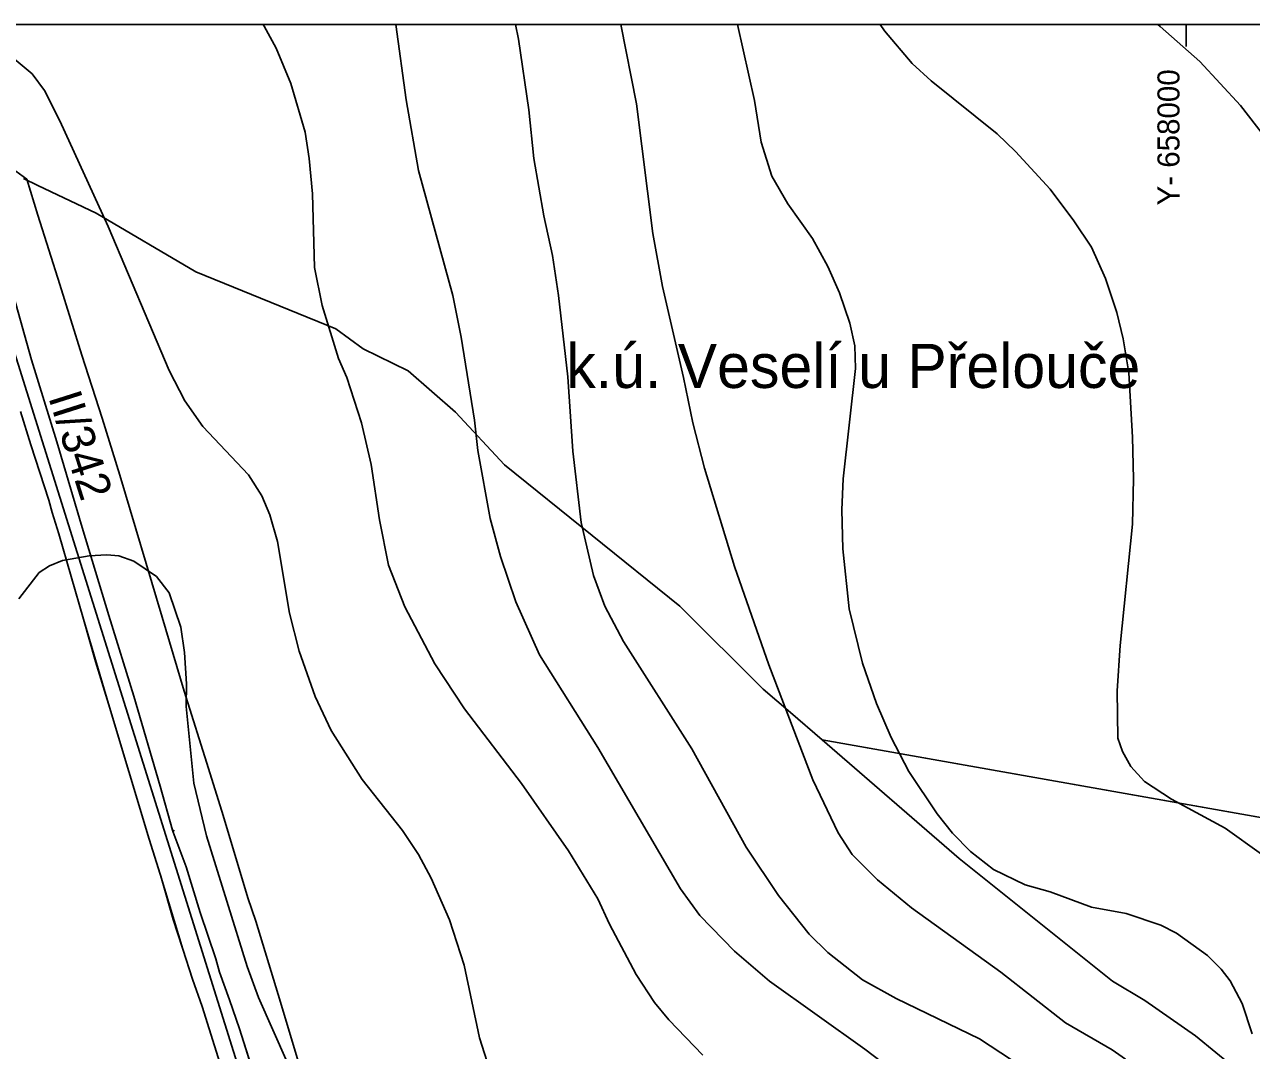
# Model space of a CAD drawing. Extents: x -662620 to -656370, y -1067090 to -1062990.
# Drawn here: x -658526 to -657970, y -1063455 to -1062990 of the extents above; entities that cross this region are included whole.
import ezdxf

# ---------------------------------------------------------------- set-up
doc = ezdxf.new("R2010")
doc.units = 0
for name, color, linetype in [('ctvercova_sit', 7, 'Continuous'), ('ELEK__VEDENÍ_VVN_-_NADZEMNÍ', 7, 'Continuous'), ('HRANICE_KATASTRÁLNÍHO_ÚZEMÍ', 7, 'Continuous'), ('NÁZEV_K__Ú_', 7, 'Continuous'), ('OBVOD_PÚ', 7, 'Continuous'), ('ORNÁ_PŮDA_-_STÁVAJÍCÍ', 7, 'Continuous'), ('OSTATNÍ_PLOCHA_-_STÁVAJÍCÍ', 7, 'Continuous'), ('PLYNOVOD_-_VTL', 7, 'Continuous'), ('POPIS_SILNICE_II__A_III__TŘÍDY', 7, 'Continuous'), ('POPIS_ČTVERCOVÉ_SÍTĚ', 7, 'Continuous'), ('ram', 7, 'Continuous'), ('SILNICE_II__TŘÍDY_A_III__TŘÍDY', 7, 'Continuous'), ('VRSTEVNICE_ZDŮRAZNĚNÁ', 7, 'Continuous'), ('VRSTEVNICE_ZÁKLADNÍ', 7, 'Continuous')]:
    doc.layers.add(name, color=color, linetype=linetype)

msp = doc.modelspace()

# ---------------------------------------------------------------- linework, layer by layer
at = {"layer": 'ctvercova_sit'}
msp.add_lwpolyline([(-658000, -1062999.66), (-658000, -1062989.66)], dxfattribs=at)
at = {"layer": 'ELEK__VEDENÍ_VVN_-_NADZEMNÍ'}
for points in [[(-658458.93, -1063354.92), (-658458.85, -1063354.92)], [(-658458.85, -1063354.78), (-658458.85, -1063354.92)], [(-658458.85, -1063354.92), (-658458.85, -1063355.19)], [(-658458.85, -1063354.92), (-658458.76, -1063354.92)]]:
    msp.add_lwpolyline(points, dxfattribs=at)
at = {"layer": 'HRANICE_KATASTRÁLNÍHO_ÚZEMÍ'}
msp.add_lwpolyline([(-658526.87, -1063059.48), (-658520.45, -1063062.54), (-658493.95, -1063075.19), (-658448.85, -1063101.69), (-658385.42, -1063127.53), (-658373.01, -1063136.68), (-658352.65, -1063146.59), (-658331.12, -1063165.42), (-658308.91, -1063189.23), (-658229.5, -1063253.23), (-658191.64, -1063290.97), (-658179.26, -1063301.51), (-658164.88, -1063313.9), (-658102.84, -1063367.62), (-658033.39, -1063423.3), (-658018.74, -1063431.96), (-657995.8, -1063448.02), (-657977.32, -1063463.18), (-657968.06, -1063476.26), (-657962.91, -1063478.36), (-657953.61, -1063482.16), (-657944.65, -1063449.29)], dxfattribs=at)
at = {"layer": 'OBVOD_PÚ'}
for points in [[(-658520.45, -1063062.54), (-658526.87, -1063059.48)], [(-658493.95, -1063075.19), (-658520.45, -1063062.54)], [(-658448.85, -1063101.69), (-658493.95, -1063075.19)], [(-658385.42, -1063127.53), (-658448.85, -1063101.69)], [(-658373.01, -1063136.68), (-658385.42, -1063127.53)], [(-658373.01, -1063136.68), (-658352.65, -1063146.59)], [(-658331.12, -1063165.42), (-658352.65, -1063146.59)], [(-658308.91, -1063189.23), (-658331.12, -1063165.42)], [(-658229.5, -1063253.23), (-658308.91, -1063189.23)], [(-658191.64, -1063290.97), (-658229.5, -1063253.23)], [(-658179.26, -1063301.51), (-658191.64, -1063290.97)], [(-658164.88, -1063313.9), (-658179.26, -1063301.51)], [(-657950.94, -1063351.74), (-658164.88, -1063313.9)]]:
    msp.add_lwpolyline(points, dxfattribs=at)
at = {"layer": 'ORNÁ_PŮDA_-_STÁVAJÍCÍ'}
for p, q in [((-658526.87, -1063059.48), (-658520.45, -1063062.54)), ((-658520.45, -1063062.54), (-658493.95, -1063075.19)), ((-658493.95, -1063075.19), (-658448.85, -1063101.69)), ((-658448.85, -1063101.69), (-658385.42, -1063127.53)), ((-658523.26, -1063141.7), (-658531.53, -1063112.43)), ((-658385.42, -1063127.53), (-658373.01, -1063136.68)), ((-658373.01, -1063136.68), (-658352.65, -1063146.59)), ((-658511.75, -1063178.86), (-658523.26, -1063141.7)), ((-658352.65, -1063146.59), (-658331.12, -1063165.42)), ((-658528.36, -1063164.98), (-658523.66, -1063180.2)), ((-658331.12, -1063165.42), (-658308.91, -1063189.23)), ((-658500.39, -1063217.61), (-658511.75, -1063178.86)), ((-658523.66, -1063180.2), (-658515.49, -1063205.18)), ((-658308.91, -1063189.23), (-658229.5, -1063253.23)), ((-658515.49, -1063205.18), (-658514, -1063210.79)), ((-658514, -1063210.79), (-658510.98, -1063220.51)), ((-658488.28, -1063257.53), (-658500.39, -1063217.61)), ((-658510.98, -1063220.51), (-658499.7, -1063259.16)), ((-658229.5, -1063253.23), (-658191.64, -1063290.97)), ((-658499.7, -1063259.16), (-658494.33, -1063278.29)), ((-658476.97, -1063294.07), (-658488.28, -1063257.53)), ((-658494.33, -1063278.29), (-658488.33, -1063297.57)), ((-658465.05, -1063334.87), (-658476.97, -1063294.07)), ((-658191.64, -1063290.97), (-658179.26, -1063301.51)), ((-658488.33, -1063297.57), (-658469.9, -1063358.93)), ((-658179.26, -1063301.51), (-658164.88, -1063313.9)), ((-658164.88, -1063313.9), (-657950.94, -1063351.74)), ((-658459.37, -1063354.82), (-658465.05, -1063334.87)), ((-658459.08, -1063355.72), (-658459.37, -1063354.82)), ((-658453.17, -1063371.4), (-658459.08, -1063355.72)), ((-658469.9, -1063358.93), (-658465, -1063374.82)), ((-658446.85, -1063392.1), (-658453.17, -1063371.4)), ((-658465, -1063374.82), (-658464.75, -1063375.63)), ((-658464.75, -1063375.63), (-658459.11, -1063395.31)), ((-658459.11, -1063395.31), (-658454.88, -1063408.27)), ((-658439.79, -1063413.15), (-658446.85, -1063392.1)), ((-658454.88, -1063408.27), (-658454.71, -1063408.82)), ((-658454.71, -1063408.82), (-658450.34, -1063422.34)), ((-658438.06, -1063419.11), (-658439.79, -1063413.15)), ((-658450.34, -1063422.34), (-658445.98, -1063434.69)), ((-658433.57, -1063431.66), (-658438.06, -1063419.11)), ((-658445.98, -1063434.69), (-658437.18, -1063462.66)), ((-658429.05, -1063444.84), (-658433.57, -1063431.66)), ((-658418.81, -1063477.13), (-658429.05, -1063444.84))]:
    msp.add_line(p, q, dxfattribs=at)
for points in [[(-658526.87, -1063059.48), (-658520.45, -1063062.54), (-658493.95, -1063075.19), (-658448.85, -1063101.69), (-658385.42, -1063127.53), (-658373.01, -1063136.68), (-658352.65, -1063146.59), (-658331.12, -1063165.42), (-658308.91, -1063189.23), (-658229.5, -1063253.23), (-658191.64, -1063290.97), (-658179.26, -1063301.51), (-658164.88, -1063313.9), (-657950.94, -1063351.74)], [(-658418.81, -1063477.13), (-658429.05, -1063444.84), (-658433.57, -1063431.66), (-658438.06, -1063419.11), (-658439.79, -1063413.15), (-658446.85, -1063392.1), (-658453.17, -1063371.4), (-658459.08, -1063355.72), (-658459.37, -1063354.82), (-658465.05, -1063334.87), (-658476.97, -1063294.07), (-658488.28, -1063257.53), (-658500.39, -1063217.61), (-658511.75, -1063178.86), (-658523.26, -1063141.7), (-658531.53, -1063112.43)], [(-658528.36, -1063164.98), (-658523.66, -1063180.2), (-658515.49, -1063205.18), (-658514, -1063210.79), (-658510.98, -1063220.51), (-658499.7, -1063259.16), (-658494.33, -1063278.29), (-658488.33, -1063297.57), (-658469.9, -1063358.93), (-658465, -1063374.82), (-658464.75, -1063375.63), (-658459.11, -1063395.31), (-658454.88, -1063408.27), (-658454.71, -1063408.82), (-658450.34, -1063422.34), (-658445.98, -1063434.69), (-658437.18, -1063462.66)]]:
    msp.add_lwpolyline(points, dxfattribs=at)
at = {"layer": 'OSTATNÍ_PLOCHA_-_STÁVAJÍCÍ'}
for p, q in [((-658531.53, -1063112.43), (-658523.26, -1063141.7)), ((-658523.26, -1063141.7), (-658511.75, -1063178.86)), ((-658523.65, -1063180.21), (-658528.36, -1063164.98)), ((-658511.75, -1063178.86), (-658500.39, -1063217.61)), ((-658515.48, -1063205.18), (-658523.65, -1063180.21)), ((-658513.99, -1063210.8), (-658515.48, -1063205.18)), ((-658510.97, -1063220.52), (-658513.99, -1063210.8)), ((-658500.39, -1063217.61), (-658488.28, -1063257.53)), ((-658499.7, -1063259.17), (-658510.97, -1063220.52)), ((-658488.33, -1063297.57), (-658499.7, -1063259.17)), ((-658488.28, -1063257.53), (-658476.97, -1063294.07)), ((-658476.97, -1063294.07), (-658465.05, -1063334.87)), ((-658469.9, -1063358.93), (-658488.33, -1063297.57)), ((-658465.05, -1063334.87), (-658459.37, -1063354.82)), ((-658459.37, -1063354.82), (-658459.08, -1063355.72)), ((-658459.08, -1063355.72), (-658453.17, -1063371.4)), ((-658465, -1063374.82), (-658469.9, -1063358.93)), ((-658453.17, -1063371.4), (-658446.85, -1063392.1)), ((-658454.71, -1063408.82), (-658465, -1063374.82)), ((-658446.85, -1063392.1), (-658439.79, -1063413.15)), ((-658450.34, -1063422.34), (-658454.71, -1063408.82)), ((-658439.79, -1063413.15), (-658438.06, -1063419.11)), ((-658445.99, -1063434.69), (-658450.34, -1063422.34)), ((-658438.06, -1063419.11), (-658433.57, -1063431.66)), ((-658437.18, -1063462.66), (-658445.99, -1063434.69)), ((-658433.57, -1063431.66), (-658429.05, -1063444.84)), ((-658429.05, -1063444.84), (-658418.81, -1063477.13))]:
    msp.add_line(p, q, dxfattribs=at)
for points in [[(-658531.53, -1063112.43), (-658523.26, -1063141.7), (-658511.75, -1063178.86), (-658500.39, -1063217.61), (-658488.28, -1063257.53), (-658476.97, -1063294.07), (-658465.05, -1063334.87), (-658459.37, -1063354.82), (-658459.08, -1063355.72), (-658453.17, -1063371.4), (-658446.85, -1063392.1), (-658439.79, -1063413.15), (-658438.06, -1063419.11), (-658433.57, -1063431.66), (-658429.05, -1063444.84), (-658418.81, -1063477.13)], [(-658531.53, -1063112.43), (-658523.26, -1063141.7), (-658511.75, -1063178.86), (-658500.39, -1063217.61), (-658488.28, -1063257.53), (-658476.97, -1063294.07), (-658465.05, -1063334.87), (-658459.37, -1063354.82), (-658459.08, -1063355.72), (-658453.17, -1063371.4), (-658446.85, -1063392.1), (-658439.79, -1063413.15), (-658438.06, -1063419.11), (-658433.57, -1063431.66), (-658429.05, -1063444.84), (-658418.81, -1063477.13)], [(-658366.55, -1063741.13), (-658376.55, -1063694.21), (-658386.48, -1063647.74), (-658393.88, -1063612.58), (-658396.27, -1063601.87), (-658400.66, -1063581.89), (-658403.6, -1063567.11), (-658411.32, -1063541.08), (-658422.29, -1063506.99), (-658423.85, -1063502.85), (-658430.91, -1063481.01), (-658437.18, -1063462.66), (-658445.99, -1063434.69), (-658450.34, -1063422.34), (-658454.71, -1063408.82), (-658465, -1063374.82), (-658469.9, -1063358.93), (-658488.33, -1063297.57), (-658499.7, -1063259.17), (-658510.97, -1063220.52), (-658513.99, -1063210.8), (-658515.48, -1063205.18), (-658523.65, -1063180.21), (-658528.36, -1063164.98)], [(-658366.55, -1063741.13), (-658376.55, -1063694.21), (-658386.48, -1063647.74), (-658393.88, -1063612.58), (-658396.27, -1063601.87), (-658400.66, -1063581.89), (-658403.6, -1063567.11), (-658411.32, -1063541.08), (-658422.29, -1063506.99), (-658423.85, -1063502.85), (-658430.91, -1063481.01), (-658437.18, -1063462.66), (-658445.99, -1063434.69), (-658450.34, -1063422.34), (-658454.71, -1063408.82), (-658465, -1063374.82), (-658469.9, -1063358.93), (-658488.33, -1063297.57), (-658499.7, -1063259.17), (-658510.97, -1063220.52), (-658513.99, -1063210.8), (-658515.48, -1063205.18), (-658523.65, -1063180.21), (-658528.36, -1063164.98)]]:
    msp.add_lwpolyline(points, dxfattribs=at)
at = {"layer": 'PLYNOVOD_-_VTL'}
msp.add_lwpolyline([(-658400.86, -1063464.55), (-658411.56, -1063429.24), (-658421.56, -1063396.1), (-658425.31, -1063385.46), (-658436.43, -1063348.2), (-658443.1, -1063326.83), (-658454.04, -1063291.78), (-658464.06, -1063258.32), (-658483.25, -1063193.96), (-658491.21, -1063168.13), (-658500.42, -1063139.52), (-658510.5, -1063107.51), (-658520.44, -1063076.12), (-658525.48, -1063059.81), (-658533.78, -1063053.74)], dxfattribs=at)
at = {"layer": 'ram'}
msp.add_lwpolyline([(-662620.02, -1067089.66), (-662620.02, -1062989.66), (-656370.02, -1062989.66), (-656370.02, -1067089.66), (-662620.02, -1067089.66)], dxfattribs=at)
at = {"layer": 'SILNICE_II__TŘÍDY_A_III__TŘÍDY'}
msp.add_lwpolyline([(-658555.07, -1063074.05), (-658540.5, -1063108.4), (-658397.92, -1063563.2), (-658298.44, -1064021.1), (-658133.44, -1064101.46), (-658076.09, -1064145.83), (-658032.54, -1064204.21), (-657875.16, -1064438.43), (-657747.41, -1064633.76), (-657735.37, -1064671.72), (-657740.93, -1064805.95), (-657767.12, -1064860.62), (-657773.05, -1064962.28), (-657761.64, -1065052.54)], dxfattribs=at)
at = {"layer": 'VRSTEVNICE_ZDŮRAZNĚNÁ'}
for points in [[(-658256.15, -1062989.66), (-658249.15, -1063025.58), (-658241.64, -1063084.4), (-658237.35, -1063108.42), (-658227.78, -1063149.58)], [(-658227.78, -1063149.58), (-658223.63, -1063170.16), (-658218.34, -1063190.75), (-658204.76, -1063235.34), (-658189.18, -1063279.94), (-658169.17, -1063331.96), (-658157.74, -1063355.98), (-658151.31, -1063365.84), (-658139.87, -1063377.27), (-658124.44, -1063389.99), (-658083.99, -1063419.15), (-658054.68, -1063442.16), (-658033.53, -1063454.31), (-658027.53, -1063458.6)]]:
    msp.add_lwpolyline(points, dxfattribs=at)
at = {"layer": 'VRSTEVNICE_ZÁKLADNÍ'}
for points in [[(-658240.93, -1063432.87), (-658249.22, -1063420.3), (-658261.36, -1063397.43), (-658266.65, -1063385.99), (-658279.95, -1063364.12), (-658301.24, -1063333.68), (-658327.11, -1063299.8), (-658340.55, -1063279.36), (-658354.13, -1063253.64), (-658361.56, -1063234.77), (-658365.56, -1063214.19), (-658369.42, -1063189.03), (-658373.71, -1063170.16), (-658380.43, -1063149.58), (-658384.14, -1063141), (-658391.58, -1063116.99), (-658395.01, -1063099.84), (-658396.01, -1063066.39), (-658397.44, -1063050.39), (-658399.3, -1063038.38), (-658405.73, -1063016.37), (-658412.44, -1063000.36), (-658417.88, -1062990.35), (-658418.34, -1062989.66)], [(-658240.93, -1063432.87), (-658249.22, -1063420.3), (-658261.36, -1063397.43), (-658266.65, -1063385.99), (-658279.95, -1063364.12), (-658301.24, -1063333.68), (-658327.11, -1063299.8), (-658340.55, -1063279.36), (-658354.13, -1063253.64), (-658361.56, -1063234.77), (-658365.56, -1063214.19), (-658369.42, -1063189.03), (-658373.71, -1063170.16), (-658380.43, -1063149.58), (-658384.14, -1063141), (-658391.58, -1063116.99), (-658395.01, -1063099.84), (-658396.01, -1063066.39), (-658397.44, -1063050.39), (-658399.3, -1063038.38), (-658405.73, -1063016.37), (-658412.44, -1063000.36), (-658417.88, -1062990.35), (-658418.34, -1062989.66)], [(-658358.18, -1062989.66), (-658353.56, -1063023.8), (-658347.84, -1063055.82), (-658332.4, -1063112.42), (-658328.54, -1063131.29), (-658322.54, -1063169.02), (-658320.97, -1063182.74), (-658315.39, -1063213.61), (-658310.68, -1063230.77), (-658303.82, -1063251.35), (-658293.1, -1063275.36), (-658266.65, -1063317.38), (-658229.21, -1063381.42), (-658220.34, -1063393.42), (-658204.76, -1063409.72), (-658188.9, -1063423.3), (-658145.59, -1063454.03), (-658129.87, -1063466.03)], [(-658358.18, -1062989.66), (-658353.56, -1063023.8), (-658347.84, -1063055.82), (-658332.4, -1063112.42), (-658328.54, -1063131.29), (-658322.54, -1063169.02), (-658320.97, -1063182.74), (-658315.39, -1063213.61), (-658310.68, -1063230.77), (-658303.82, -1063251.35), (-658293.1, -1063275.36), (-658266.65, -1063317.38), (-658229.21, -1063381.42), (-658220.34, -1063393.42), (-658204.76, -1063409.72), (-658188.9, -1063423.3), (-658145.59, -1063454.03), (-658129.87, -1063466.03)], [(-658263.51, -1063253.35), (-658268.65, -1063239.34), (-658274.23, -1063215.33), (-658277.95, -1063183.03), (-658280.23, -1063149.29), (-658284.38, -1063112.42), (-658287.24, -1063094.41), (-658291.09, -1063076.4), (-658295.67, -1063050.39), (-658297.96, -1063028.37), (-658302.53, -1062996.36), (-658303.97, -1062989.66)], [(-658263.51, -1063253.35), (-658268.65, -1063239.34), (-658274.23, -1063215.33), (-658277.95, -1063183.03), (-658280.23, -1063149.29), (-658284.38, -1063112.42), (-658287.24, -1063094.41), (-658291.09, -1063076.4), (-658295.67, -1063050.39), (-658297.96, -1063028.37), (-658302.53, -1062996.36), (-658303.97, -1062989.66)], [(-658203.31, -1062989.66), (-658195.61, -1063024.09), (-658192.61, -1063042.95), (-658187.75, -1063058.39), (-658180.46, -1063070.97), (-658169.32, -1063086.69), (-658162.46, -1063099.27), (-658157.17, -1063111.27), (-658152.45, -1063125), (-658150.16, -1063135.29), (-658149.88, -1063145.58), (-658155.45, -1063195.6), (-658156.02, -1063209.61), (-658155.59, -1063227.34)], [(-658203.31, -1062989.66), (-658195.61, -1063024.09), (-658192.61, -1063042.95), (-658187.75, -1063058.39), (-658180.46, -1063070.97), (-658169.32, -1063086.69), (-658162.46, -1063099.27), (-658157.17, -1063111.27), (-658152.45, -1063125), (-658150.16, -1063135.29), (-658149.88, -1063145.58), (-658155.45, -1063195.6), (-658156.02, -1063209.61), (-658155.59, -1063227.34)], [(-658138.62, -1062989.66), (-658136.73, -1062992.5), (-658124.15, -1063007.36), (-658115.57, -1063015.22), (-658085.7, -1063039.24), (-658077.27, -1063047.24), (-658061.69, -1063064.25), (-658050.82, -1063078.69), (-658042.96, -1063090.55), (-658036.53, -1063104.7), (-658031.39, -1063120.14), (-658028.53, -1063132.14), (-658025.95, -1063147.58), (-658024.24, -1063176.74), (-658023.81, -1063195.6), (-658024.24, -1063216.19), (-658029.96, -1063271.07), (-658031.24, -1063291.66), (-658030.96, -1063313.1), (-658028.81, -1063319.1), (-658025.1, -1063325.96), (-658018.81, -1063332.68), (-658006.66, -1063340.82), (-657982.36, -1063353.97), (-657965.78, -1063365.69)], [(-658138.62, -1062989.66), (-658136.73, -1062992.5), (-658124.15, -1063007.36), (-658115.57, -1063015.22), (-658085.7, -1063039.24), (-658077.27, -1063047.24), (-658061.69, -1063064.25), (-658050.82, -1063078.69), (-658042.96, -1063090.55), (-658036.53, -1063104.7), (-658031.39, -1063120.14), (-658028.53, -1063132.14), (-658025.95, -1063147.58), (-658024.24, -1063176.74), (-658023.81, -1063195.6), (-658024.24, -1063216.19), (-658029.96, -1063271.07), (-658031.24, -1063291.66), (-658030.96, -1063313.1), (-658028.81, -1063319.1), (-658025.1, -1063325.96), (-658018.81, -1063332.68), (-658006.66, -1063340.82), (-657982.36, -1063353.97), (-657965.78, -1063365.69)], [(-657959.78, -1063046.38), (-657975.36, -1063026.37), (-657993.79, -1063006.36), (-658011.8, -1062990.5), (-658012.85, -1062989.66)], [(-657959.78, -1063046.38), (-657975.36, -1063026.37), (-657993.79, -1063006.36), (-658011.8, -1062990.5), (-658012.85, -1062989.66)], [(-658531.22, -1063005.22), (-658523.07, -1063011.94), (-658517.36, -1063019.51), (-658510.5, -1063033.23), (-658488.63, -1063081.26), (-658460.9, -1063146.44), (-658453.75, -1063160.16), (-658445.61, -1063171.88), (-658425.02, -1063193.75)], [(-658531.22, -1063005.22), (-658523.07, -1063011.94), (-658517.36, -1063019.51), (-658510.5, -1063033.23), (-658488.63, -1063081.26), (-658460.9, -1063146.44), (-658453.75, -1063160.16), (-658445.61, -1063171.88), (-658425.02, -1063193.75)], [(-658425.02, -1063193.75), (-658418.88, -1063203.32), (-658415.3, -1063211.9), (-658411.87, -1063223.91), (-658406.44, -1063256.49), (-658402.01, -1063273.65), (-658394.72, -1063294.23), (-658387.43, -1063309.67), (-658373.42, -1063331.82), (-658355.13, -1063354.97), (-658347.84, -1063365.84), (-658342.12, -1063376.56), (-658333.83, -1063395.42), (-658327.26, -1063416.01), (-658320.25, -1063448.88), (-658315.68, -1063463.18)], [(-658425.02, -1063193.75), (-658418.88, -1063203.32), (-658415.3, -1063211.9), (-658411.87, -1063223.91), (-658406.44, -1063256.49), (-658402.01, -1063273.65), (-658394.72, -1063294.23), (-658387.43, -1063309.67), (-658373.42, -1063331.82), (-658355.13, -1063354.97), (-658347.84, -1063365.84), (-658342.12, -1063376.56), (-658333.83, -1063395.42), (-658327.26, -1063416.01), (-658320.25, -1063448.88), (-658315.68, -1063463.18)], [(-658155.59, -1063227.34), (-658152.74, -1063254.49), (-658146.73, -1063279.08), (-658140.3, -1063297.37), (-658133.73, -1063312.81), (-658125.72, -1063328.25), (-658112.86, -1063347.4), (-658105.85, -1063356.12), (-658097.71, -1063364.55), (-658087.27, -1063372.7), (-658072.98, -1063379.56), (-658061.55, -1063382.7), (-658042.96, -1063389.71), (-658027.24, -1063392.57), (-658011.52, -1063397.85), (-658004.37, -1063401.57), (-657990.36, -1063411.58), (-657984.08, -1063417.87), (-657980.07, -1063423.15), (-657974.64, -1063433.44), (-657970.07, -1063447.17)], [(-658155.59, -1063227.34), (-658152.74, -1063254.49), (-658146.73, -1063279.08), (-658140.3, -1063297.37), (-658133.73, -1063312.81), (-658125.72, -1063328.25), (-658112.86, -1063347.4), (-658105.85, -1063356.12), (-658097.71, -1063364.55), (-658087.27, -1063372.7), (-658072.98, -1063379.56), (-658061.55, -1063382.7), (-658042.96, -1063389.71), (-658027.24, -1063392.57), (-658011.52, -1063397.85), (-658004.37, -1063401.57), (-657990.36, -1063411.58), (-657984.08, -1063417.87), (-657980.07, -1063423.15), (-657974.64, -1063433.44), (-657970.07, -1063447.17)], [(-658529.02, -1063249.91), (-658519.79, -1063238.06), (-658515.21, -1063235.05), (-658509.21, -1063232.63), (-658497.2, -1063230.48), (-658489.2, -1063230.05), (-658483.77, -1063230.48), (-658476.91, -1063232.91), (-658466.71, -1063239.84), (-658460.97, -1063247.28), (-658455.61, -1063262.78), (-658453.9, -1063274.22), (-658453.04, -1063288.51), (-658453.18, -1063298.8), (-658449.72, -1063333.48), (-658444.03, -1063357.41), (-658425.59, -1063416.58), (-658420.45, -1063430.59), (-658407.44, -1063460.03)], [(-658079.12, -1063458.89), (-658093.7, -1063449.45), (-658131.44, -1063431.16), (-658146.73, -1063422.58), (-658162.46, -1063410.29), (-658170.89, -1063402), (-658184.75, -1063384.42), (-658199.47, -1063362.55), (-658224.06, -1063317.96), (-658254.93, -1063269.36), (-658263.51, -1063253.35)], [(-658079.12, -1063458.89), (-658093.7, -1063449.45), (-658131.44, -1063431.16), (-658146.73, -1063422.58), (-658162.46, -1063410.29), (-658170.89, -1063402), (-658184.75, -1063384.42), (-658199.47, -1063362.55), (-658224.06, -1063317.96), (-658254.93, -1063269.36), (-658263.51, -1063253.35)], [(-658219.06, -1063456.74), (-658234.49, -1063440.73), (-658240.93, -1063432.87)], [(-658219.06, -1063456.74), (-658234.49, -1063440.73), (-658240.93, -1063432.87)]]:
    msp.add_lwpolyline(points, dxfattribs=at)

# ---------------------------------------------------------------- texts
at = {"layer": 'NÁZEV_K__Ú_'}
msp.add_text('k.ú. Veselí u Přelouče', height=20, dxfattribs=at).set_placement((-658280.94, -1063154.38))
at = {"layer": 'POPIS_SILNICE_II__A_III__TŘÍDY'}
msp.add_text('II/342', height=15, rotation=287.6327, dxfattribs=at).set_placement((-658515.78, -1063158.54))
at = {"layer": 'POPIS_ČTVERCOVÉ_SÍTĚ'}
msp.add_text('Y- 658000 ', height=10, rotation=90, dxfattribs=at).set_placement((-658003, -1063071.65))

doc.saveas('drawing.dxf')
